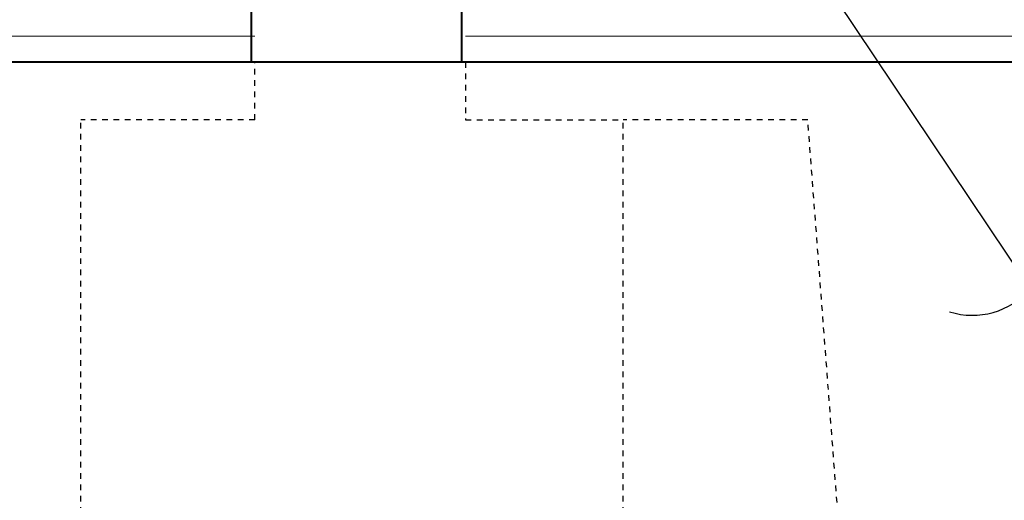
# Model space of a CAD drawing. Header units: metres. Extents: x -138 to 797, y -50 to 519.
# Tile 322 of 327: x 197 to 214, y 439 to 448. Entities that reach past the tile are written whole.
import ezdxf
from ezdxf import colors
from ezdxf.entities.mleader import LeaderData, LeaderLine
from ezdxf.math import Vec2, Vec3

# ---------------------------------------------------------------- set-up
doc = ezdxf.new("R2010")
doc.units = ezdxf.units.M
doc.header["$MEASUREMENT"] = 0
doc.linetypes.add('Wisdot2', pattern=[0.125, 0.0625, -0.0625])
for name, color, linetype, lineweight in [('B_ANNO_DIM', 7, 'Continuous', 18), ('B_DETAIL', 7, 'Continuous', 18), ('B_DETAIL_HIDDEN', 7, 'Wisdot2', 25), ('B_DETAIL_OBJ', 7, 'Continuous', 40)]:
    doc.layers.add(name, color=color, linetype=linetype, lineweight=lineweight)
doc.styles.get("Standard").update_dxf_attribs({"font": 'calibri.ttf'})

# ---------------------------------------------------------------- blocks, each defined once
blk = doc.blocks.new('_Integral')
at = {"color": 0, "linetype": 'ByBlock', "lineweight": -2}
for centre, start, end in [((0.4387, 0.1175), 129, 195), ((-0.4387, -0.1175), 309, 15)]:
    blk.add_arc(centre, 0.4542, start, end, dxfattribs=at)
blk = doc.blocks.new('*U1773')
at = {"layer": 'B_DETAIL', "flags": 128}
for points in [[(313.6183, 180.5334), (302.2214, 180.5334), (302.2214, 166.3023)], [(317.346, 180.5334), (342.9059, 180.5334), (342.9059, 166.3023)]]:
    blk.add_lwpolyline(points, dxfattribs=at)
at = {"layer": 'B_DETAIL_HIDDEN'}
for p, q in [((313.6183, 179.0543), (313.6183, 180.0734)), ((317.346, 180.0734), (317.346, 179.0543)), ((313.6183, 179.0543), (310.5397, 179.0543)), ((310.5397, 166.3023), (310.5397, 179.0543)), ((317.346, 179.0543), (320.1341, 179.0543)), ((320.1341, 166.3023), (320.1341, 179.0543))]:
    blk.add_line(p, q, dxfattribs=at)
at = {"layer": 'B_DETAIL_HIDDEN', "ltscale": 0.5}
for p, q in [((323.3996, 179.0543), (320.1341, 179.0543)), ((324.3734, 166.3023), (323.3996, 179.0543))]:
    blk.add_line(p, q, dxfattribs=at)
at = {"layer": 'B_DETAIL_OBJ', "flags": 128}
for points in [[(284.1121, 229.0739), (312.5428, 229.0739), (312.5428, 211.4499), (313.5527, 209.0119), (313.5527, 180.0734)], [(317.2803, 180.0734), (317.2803, 209.0119), (316.2705, 211.4499), (316.2705, 229.0739), (359.9191, 229.0739)]]:
    blk.add_lwpolyline(points, dxfattribs=at)
blk.add_lwpolyline([(338.6835, 180.0734), (302.6835, 180.0734), (302.6835, 166.6783), (338.6835, 166.6783)], close=True, dxfattribs=at)
at = {"layer": 'B_ANNO_DIM'}
ml = blk.add_multileader_mtext('Standard', dxfattribs=at)
ml.set_content('', color=256)
ml.set_leader_properties()
ml.set_arrow_properties(name='INTEGRAL')
ml.build(insert=Vec2(0, 0))
ml.multileader.update_dxf_attribs({"dogleg_length": 0.125, "arrow_head_size": 3, "scale": 24})
ctx = ml.context
ctx.base_point, ctx.scale, ctx.char_height, ctx.arrow_head_size, ctx.landing_gap_size, ctx.plane_origin, ctx.plane_x_axis, ctx.plane_y_axis = Vec3(322.1173, 183.8555), 24, 1.5, 3, 0.75, Vec3(327.3351, 176.0599), Vec3(0.5562274, -0.8310301), Vec3(0.8310301, 0.5562274)
notes = []
notes.append((ctx, [(0, (1, 1, 0), (323.913, 181.1726), (-0.5562274, 0.8310301), 1.7285, [(0, [(327.3351, 176.0599), (323.913, 181.1726), (323.913, 181.1726)], 0, [])])]))
ctx.mtext.insert, ctx.mtext.text_direction, ctx.mtext.rotation, ctx.mtext.flow_direction = Vec3(321.9112, 182.8151), Vec3(-0.5562274, 0.8310301), 2.1606355, 5
for ctx, leaders in notes:
    for number, flags, end, landing, length, lines in leaders:
        leader = LeaderData()
        leader.index, (leader.has_last_leader_line, leader.has_dogleg_vector, leader.attachment_direction) = number, flags
        leader.last_leader_point, leader.dogleg_vector, leader.dogleg_length = Vec3(end), Vec3(landing), length
        for number, points, colour, breaks in lines:
            line = LeaderLine()
            line.index, line.vertices, line.color, line.breaks = number, Vec3.list(points), colors.encode_raw_color(colour), breaks
            leader.lines.append(line)
        ctx.leaders.append(leader)

msp = doc.modelspace()

# ---------------------------------------------------------------- block references
msp.add_blockref('*U1773', (-112.829, 266.839))

doc.saveas('drawing.dxf')
